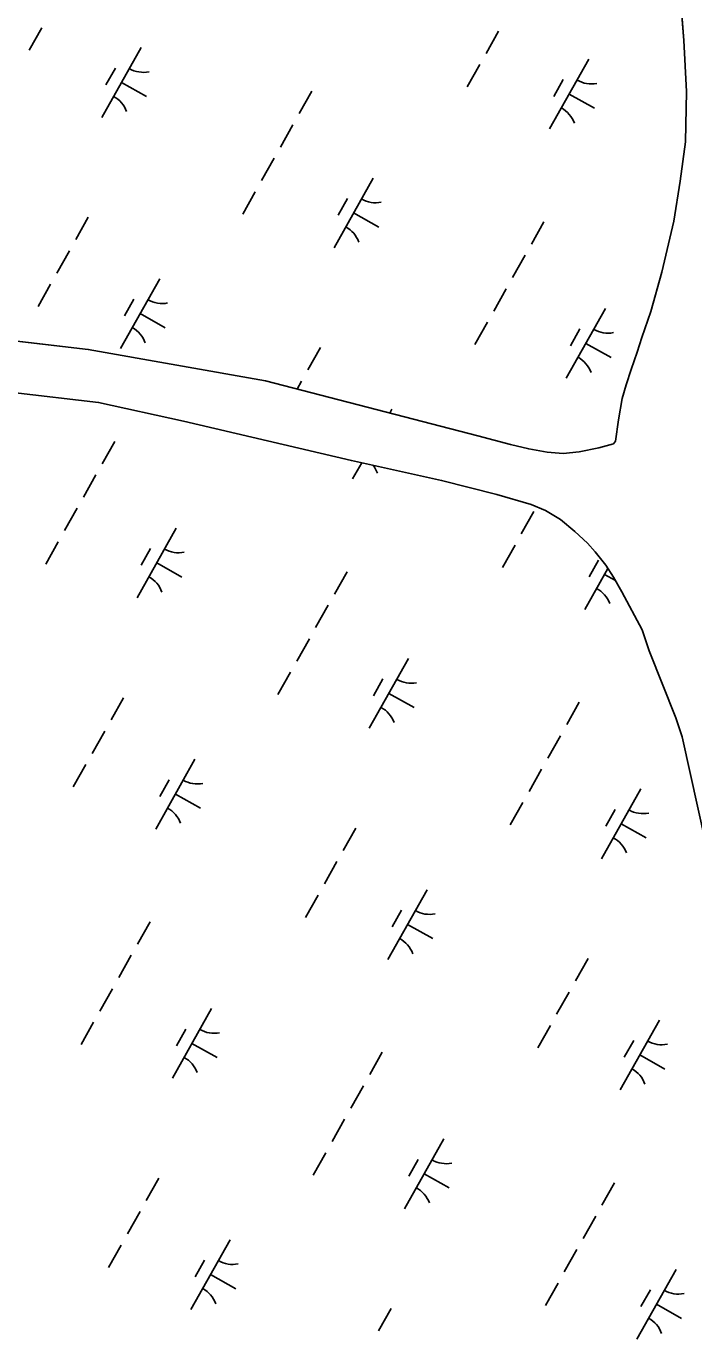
# Model space of a CAD drawing. Extents: x 3913936 to 3933962, y 195330 to 217741.
# Drawn here: x 3920463 to 3920880, y 204741 to 205558 of the extents above; entities that cross this region are included whole.
import ezdxf

# ---------------------------------------------------------------- set-up
doc = ezdxf.new("R2010")
doc.units = 0
doc.layers.add('V-TOPO-SHOR', color=7, linetype='Continuous')
doc.layers.add('V-WETL-SWMP', color=7, linetype='Continuous')

msp = doc.modelspace()

# ---------------------------------------------------------------- linework, layer by layer
at = {"layer": 'V-TOPO-SHOR'}
for points in [[(3920300.88, 206352.91), (3920336.14, 206334.95), (3920405.17, 206298.68), (3920468.84, 206270.46), (3920479.3, 206265.42), (3920489.65, 206259.85), (3920499.87, 206253.26), (3920512.29, 206245.4), (3920567.7, 206207.33), (3920594.26, 206185.85), (3920631, 206149.66), (3920676.49, 206098.64), (3920712.16, 206053.57), (3920736.67, 206018.05), (3920761.76, 205975.19), (3920794.39, 205910.55), (3920808.98, 205877.5), (3920817.7, 205852.63), (3920836.5, 205781.94), (3920855.55, 205710.99), (3920858.52, 205696.1), (3920867.22, 205633.02), (3920873.91, 205549.49)], [(3920873.91, 205549.49), (3920875.5, 205517.6), (3920874.76, 205486.08), (3920871.52, 205461.49), (3920867.64, 205436.5), (3920860.09, 205404.66), (3920853.12, 205380.16), (3920847.61, 205363.9), (3920844.61, 205354.74), (3920840.98, 205343.9), (3920837.85, 205334.36), (3920835.36, 205325.84), (3920832.92, 205312.32), (3920831.21, 205299.03)], [(3919975.63, 205380.75), (3920065.57, 205373.31), (3920165.69, 205358.96), (3920265, 205346.42), (3920292.22, 205343.57), (3920343.03, 205339.38), (3920417.41, 205334.12), (3920454.75, 205329.55), (3920508.42, 205323.32), (3920561.37, 205311.64), (3920666.24, 205286.98), (3920722.56, 205274.55), (3920757.09, 205265.81), (3920778.39, 205259.53), (3920787.49, 205255.73), (3920796.86, 205250.12), (3920805.74, 205242.69), (3920813.58, 205235.26), (3920818.55, 205229.87), (3920825.1, 205221.64), (3920829.84, 205214.17), (3920835.1, 205204.9), (3920847.73, 205181.09)], [(3920427.23, 205365.05), (3920501.9, 205356.42), (3920612.68, 205336.74), (3920745.1, 205302.49), (3920765.61, 205296.99), (3920777.03, 205294.25), (3920788.45, 205292.28), (3920798.56, 205291.34), (3920808.39, 205292.47), (3920820.79, 205294.91), (3920829.84, 205297.33), (3920831.21, 205299.03)], [(3920847.73, 205181.09), (3920852.27, 205168.06), (3920868.87, 205126.28), (3920872.71, 205114.36), (3920887.61, 205047.36), (3920901.13, 204977.26), (3920906.96, 204945.42), (3920913.92, 204888.89), (3920921.95, 204787.1), (3920925.18, 204716.52), (3920924.25, 204637.28), (3920922.68, 204612.06), (3920922.52, 204601.89), (3920921.98, 204590.57), (3920922.34, 204579.51), (3920923.22, 204568.33), (3920924.58, 204560.37)]]:
    msp.add_lwpolyline(points, dxfattribs=at)
at = {"layer": 'V-WETL-SWMP'}
for p, q in [((3920867.22, 205633.02), (3920873.91, 205549.49)), ((3920472.98, 205557.39), (3920465.14, 205543.44)), ((3920758.17, 205555.38), (3920750.33, 205541.43)), ((3920534.9, 205545.03), (3920510.4, 205501.45)), ((3920873.91, 205549.49), (3920875.5, 205517.6)), ((3920814.5, 205537.82), (3920790, 205494.23)), ((3920518.87, 205532.25), (3920512.99, 205521.79)), ((3920746.41, 205534.46), (3920738.57, 205520.51)), ((3920522.65, 205523.24), (3920538.34, 205514.42)), ((3920798.47, 205525.03), (3920792.59, 205514.57)), ((3920641.5, 205517.72), (3920633.65, 205503.77)), ((3920802.25, 205516.02), (3920817.94, 205507.2)), ((3920875.5, 205517.6), (3920874.76, 205486.08)), ((3920629.73, 205496.8), (3920621.89, 205482.85)), ((3920874.76, 205486.08), (3920871.52, 205461.49)), ((3920617.97, 205475.88), (3920610.13, 205461.93)), ((3920679.9, 205463.53), (3920655.4, 205419.94)), ((3920606.21, 205454.96), (3920598.37, 205441.01)), ((3920871.52, 205461.49), (3920867.64, 205436.5)), ((3920663.87, 205450.74), (3920657.98, 205440.28)), ((3920501.96, 205439.05), (3920494.12, 205425.1)), ((3920667.65, 205441.73), (3920683.34, 205432.91)), ((3920786.49, 205436.21), (3920778.65, 205422.26)), ((3920867.64, 205436.5), (3920860.09, 205404.66)), ((3920490.2, 205418.13), (3920482.36, 205404.18)), ((3920774.73, 205415.29), (3920766.89, 205401.34)), ((3920478.44, 205397.21), (3920470.6, 205383.26)), ((3920546.53, 205400.57), (3920522.03, 205356.98)), ((3920860.09, 205404.66), (3920853.12, 205380.16)), ((3920762.97, 205394.37), (3920755.13, 205380.42)), ((3920530.5, 205387.78), (3920524.62, 205377.32)), ((3920824.9, 205382.02), (3920800.4, 205338.43)), ((3920534.28, 205378.77), (3920549.97, 205369.95)), ((3920751.21, 205373.45), (3920743.37, 205359.5)), ((3920853.12, 205380.16), (3920847.61, 205363.9)), ((3920501.9, 205356.42), (3920427.23, 205365.05)), ((3920808.86, 205369.23), (3920802.98, 205358.77)), ((3920612.68, 205336.74), (3920501.9, 205356.42)), ((3920646.95, 205357.54), (3920639.11, 205343.59)), ((3920812.65, 205360.22), (3920828.34, 205351.4)), ((3920847.61, 205363.9), (3920844.61, 205354.74)), ((3920844.61, 205354.74), (3920840.98, 205343.9)), ((3920840.98, 205343.9), (3920837.85, 205334.36)), ((3920745.1, 205302.49), (3920612.68, 205336.74)), ((3920635.19, 205336.62), (3920632.4, 205331.64)), ((3920837.85, 205334.36), (3920835.36, 205325.84)), ((3920454.75, 205329.55), (3920508.42, 205323.32)), ((3920835.36, 205325.84), (3920832.92, 205312.32)), ((3920508.42, 205323.32), (3920561.37, 205311.64)), ((3920691.53, 205319.06), (3920690.2, 205316.69)), ((3920561.37, 205311.64), (3920666.24, 205286.98)), ((3920832.92, 205312.32), (3920831.21, 205299.03)), ((3920765.61, 205296.99), (3920745.1, 205302.49)), ((3920518.52, 205298.96), (3920510.68, 205285.01)), ((3920777.03, 205294.25), (3920765.61, 205296.99)), ((3920788.45, 205292.28), (3920777.03, 205294.25)), ((3920798.56, 205291.34), (3920788.45, 205292.28)), ((3920808.39, 205292.47), (3920798.56, 205291.34)), ((3920820.8, 205294.91), (3920808.39, 205292.47)), ((3920829.84, 205297.33), (3920820.8, 205294.91)), ((3920831.21, 205299.03), (3920829.84, 205297.33)), ((3920666.24, 205286.98), (3920722.56, 205274.55)), ((3920672.7, 205285.55), (3920667.03, 205275.47)), ((3920506.76, 205278.04), (3920498.92, 205264.09)), ((3920722.56, 205274.55), (3920757.09, 205265.81)), ((3920757.09, 205265.81), (3920778.39, 205259.53)), ((3920778.39, 205259.53), (3920787.49, 205255.73)), ((3920495, 205257.12), (3920487.16, 205243.17)), ((3920780.19, 205255.11), (3920772.35, 205241.16)), ((3920787.49, 205255.73), (3920796.87, 205250.12)), ((3920796.87, 205250.12), (3920805.74, 205242.7)), ((3920556.93, 205244.77), (3920532.43, 205201.18)), ((3920805.74, 205242.7), (3920813.58, 205235.26)), ((3920483.24, 205236.2), (3920475.4, 205222.25)), ((3920768.43, 205234.19), (3920760.59, 205220.24)), ((3920813.58, 205235.26), (3920818.55, 205229.86)), ((3920540.89, 205231.99), (3920535.01, 205221.52)), ((3920818.55, 205229.86), (3920825.1, 205221.64)), ((3920544.68, 205222.97), (3920560.37, 205214.15)), ((3920663.52, 205217.45), (3920655.68, 205203.5)), ((3920826.42, 205219.56), (3920812.03, 205193.96)), ((3920820.49, 205224.77), (3920814.61, 205214.31)), ((3920825.1, 205221.64), (3920829.84, 205214.17)), ((3920824.28, 205215.75), (3920831.12, 205211.91)), ((3920829.84, 205214.17), (3920835.1, 205204.9)), ((3920835.1, 205204.9), (3920847.73, 205181.09)), ((3920651.76, 205196.53), (3920643.92, 205182.58)), ((3920847.73, 205181.09), (3920852.27, 205168.06)), ((3920640, 205175.61), (3920632.16, 205161.66)), ((3920701.93, 205163.26), (3920677.42, 205119.67)), ((3920852.27, 205168.06), (3920868.87, 205126.28)), ((3920628.24, 205154.69), (3920620.4, 205140.74)), ((3920685.89, 205150.48), (3920680.01, 205140.02)), ((3920523.98, 205138.78), (3920516.14, 205124.84)), ((3920689.68, 205141.46), (3920705.37, 205132.64)), ((3920808.52, 205135.94), (3920800.68, 205122)), ((3920868.87, 205126.28), (3920872.71, 205114.36)), ((3920512.22, 205117.86), (3920504.38, 205103.91)), ((3920796.76, 205115.02), (3920788.92, 205101.07)), ((3920872.71, 205114.36), (3920887.61, 205047.36)), ((3920500.46, 205096.94), (3920492.62, 205082.99)), ((3920568.56, 205100.3), (3920544.06, 205056.71)), ((3920552.52, 205087.52), (3920546.64, 205077.06)), ((3920785, 205094.1), (3920777.16, 205080.15)), ((3920556.31, 205078.51), (3920572, 205069.68)), ((3920846.92, 205081.75), (3920822.42, 205038.16)), ((3920773.24, 205073.18), (3920765.4, 205059.23)), ((3920830.89, 205068.97), (3920825.01, 205058.51)), ((3920668.98, 205057.27), (3920661.14, 205043.33)), ((3920834.67, 205059.96), (3920850.36, 205051.14)), ((3920657.22, 205036.35), (3920649.38, 205022.4)), ((3920645.46, 205015.43), (3920637.62, 205001.48)), ((3920713.56, 205018.79), (3920689.05, 204975.2)), ((3920697.52, 205006.01), (3920691.64, 204995.55)), ((3920540.55, 204998.69), (3920532.71, 204984.75)), ((3920701.31, 204997), (3920717, 204988.18)), ((3920528.79, 204977.77), (3920520.95, 204963.82)), ((3920813.98, 204975.76), (3920806.14, 204961.82)), ((3920517.03, 204956.85), (3920509.19, 204942.9)), ((3920802.22, 204954.84), (3920794.38, 204940.9)), ((3920578.95, 204944.5), (3920554.45, 204900.91)), ((3920505.26, 204935.93), (3920497.42, 204921.98)), ((3920562.92, 204931.72), (3920557.04, 204921.26)), ((3920790.46, 204933.92), (3920782.62, 204919.97)), ((3920858.55, 204937.28), (3920834.05, 204893.69)), ((3920842.52, 204924.5), (3920836.64, 204914.04)), ((3920566.7, 204922.71), (3920582.39, 204913.89)), ((3920685.54, 204917.18), (3920677.7, 204903.24)), ((3920846.3, 204915.49), (3920861.99, 204906.67)), ((3920673.78, 204896.26), (3920665.94, 204882.32)), ((3920662.02, 204875.34), (3920654.18, 204861.39)), ((3920723.95, 204862.99), (3920699.45, 204819.4)), ((3920650.26, 204854.42), (3920642.42, 204840.47)), ((3920707.91, 204850.21), (3920702.03, 204839.75)), ((3920546.01, 204838.51), (3920538.17, 204824.57)), ((3920711.7, 204841.2), (3920727.39, 204832.38)), ((3920830.54, 204835.67), (3920822.7, 204821.73)), ((3920534.25, 204817.59), (3920526.41, 204803.65)), ((3920818.78, 204814.75), (3920810.94, 204800.81)), ((3920522.49, 204796.67), (3920514.64, 204782.72)), ((3920590.58, 204800.03), (3920566.08, 204756.44)), ((3920807.02, 204793.83), (3920799.18, 204779.89)), ((3920574.55, 204787.25), (3920568.67, 204776.79)), ((3920578.33, 204778.24), (3920594.02, 204769.42)), ((3920868.95, 204781.48), (3920844.45, 204737.89)), ((3920795.26, 204772.91), (3920787.42, 204758.96)), ((3920852.91, 204768.7), (3920847.03, 204758.24)), ((3920856.7, 204759.69), (3920872.39, 204750.87)), ((3920691, 204757.01), (3920683.16, 204743.06))]:
    msp.add_line(p, q, dxfattribs=at)
for centre, start, end in [((3920536.39, 205547.2), 239.88608, 281.42974), ((3920816, 205539.98), 239.88608, 281.42974), ((3920509.32, 205499.05), 19.88608, 61.42973), ((3920788.93, 205491.83), 19.88608, 61.42973), ((3920681.39, 205465.69), 239.88608, 281.42974), ((3920654.32, 205417.54), 19.88608, 61.42973), ((3920548.02, 205402.73), 239.88608, 281.42974), ((3920520.95, 205354.58), 19.88608, 61.42973), ((3920826.39, 205384.19), 239.88608, 281.42974), ((3920799.32, 205336.03), 19.88608, 61.42973), ((3920665.95, 205273.07), 19.88608, 38.28146), ((3920558.42, 205246.94), 239.88608, 281.42974), ((3920531.35, 205198.78), 19.88608, 61.42973), ((3920810.95, 205191.56), 19.88608, 61.42973), ((3920703.42, 205165.43), 239.88608, 281.42974), ((3920676.35, 205117.27), 19.88608, 61.42973), ((3920570.05, 205102.47), 239.88608, 281.42974), ((3920542.98, 205054.31), 19.88608, 61.42973), ((3920848.42, 205083.92), 239.88608, 281.42974), ((3920821.35, 205035.76), 19.88608, 61.42973), ((3920715.05, 205020.96), 239.88608, 281.42974), ((3920687.98, 204972.8), 19.88608, 61.42973), ((3920580.44, 204946.67), 239.88608, 281.42974), ((3920860.05, 204939.45), 239.88608, 281.42974), ((3920553.37, 204898.51), 19.88608, 61.42973), ((3920832.97, 204891.29), 19.88608, 61.42973), ((3920725.44, 204865.16), 239.88608, 281.42974), ((3920698.37, 204817), 19.88608, 61.42973), ((3920592.07, 204802.2), 239.88608, 281.42974), ((3920565, 204754.04), 19.88608, 61.42973), ((3920870.44, 204783.65), 239.88608, 281.42974), ((3920843.37, 204735.49), 19.88608, 61.42973)]:
    msp.add_arc(centre, 17.62, start, end, dxfattribs=at)

doc.saveas('drawing.dxf')
